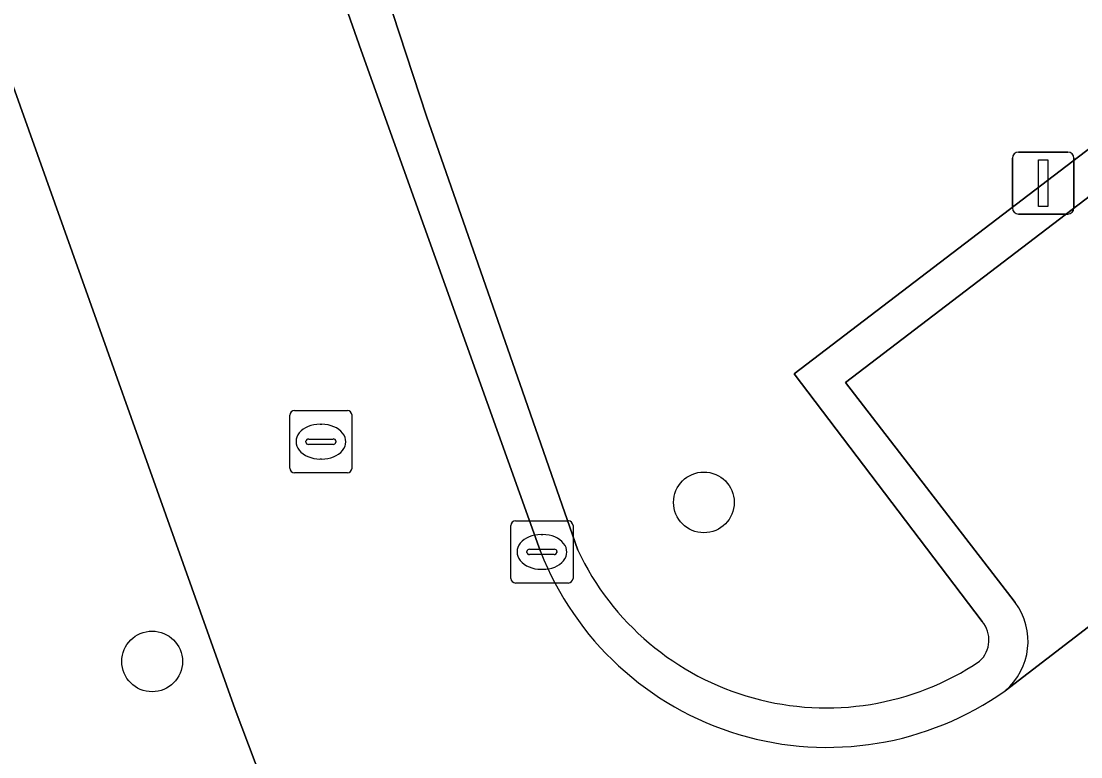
# Model space of a CAD drawing. Extents: x 159053 to 160042, y 380449 to 381423.
# Drawn here: x 159872.82 to 159889.88, y 381250.66 to 381262.51 of the extents above; entities that cross this region are included whole.
import ezdxf

# ---------------------------------------------------------------- set-up
doc = ezdxf.new("R2010")
doc.units = 0
for name, color, linetype in [('IMGEO_Boom', 7, 'Continuous'), ('IMGEO_Groenvoorziening', 7, 'Continuous'), ('IMGEO_Kolk', 7, 'Continuous'), ('IMGEO_Lichtmast', 7, 'Continuous'), ('IMGEO_Parkeervlak_open', 7, 'Continuous'), ('IMGEO_Rijbaan_lokaal_open', 7, 'Continuous'), ('IMGEO_Rioolput', 7, 'Continuous'), ('IMGEO_Voetpad_open', 7, 'Continuous')]:
    doc.layers.add(name, color=color, linetype=linetype)

msp = doc.modelspace()

# ---------------------------------------------------------------- linework, layer by layer
at = {"layer": 'IMGEO_Boom'}
for centre in [(159883.813, 381254.759), (159874.926, 381252.198)]:
    msp.add_circle(centre, 0.489, dxfattribs=at)
at = {"layer": 'IMGEO_Groenvoorziening'}
for points in [[(159891.999, 381266.196), (159893.197, 381267.139), (159891.211, 381270.048), (159888.538, 381274.176), (159878.417, 381270.84), (159876.22, 381270.116), (159878.043, 381264.964), (159879.345, 381260.981), (159880.891, 381256.549), (159881.782, 381253.992)], [(159888.295, 381252.843), (159885.267, 381256.832), (159892.203, 381262.12), (159891.999, 381266.196)]]:
    msp.add_lwpolyline(points, dxfattribs=at)
for centre, radius, start, end in [((159885.787, 381255.877), 4.427, 205.2046, 303.8541), ((159887.943, 381252.544), 0.462, 312.1527, 40.3613)]:
    msp.add_arc(centre, radius, start, end, dxfattribs=at)
at = {"layer": 'IMGEO_Kolk'}
for p, q in [((159880.779, 381254.461), (159881.631, 381254.461)), ((159880.704, 381253.535), (159880.704, 381254.387)), ((159881.705, 381254.387), (159881.705, 381253.535)), ((159881.192, 381254.241), (159881.217, 381254.241)), ((159880.963, 381253.955), (159880.963, 381253.967)), ((159881.006, 381254.004), (159881.404, 381254.004)), ((159881.447, 381253.967), (159881.447, 381253.955)), ((159881.401, 381253.918), (159881.003, 381253.918)), ((159881.215, 381253.681), (159881.19, 381253.681)), ((159881.631, 381253.461), (159880.779, 381253.461))]:
    msp.add_line(p, q, dxfattribs=at)
for points in [[(159880.779, 381254.461), (159881.631, 381254.461)], [(159880.704, 381253.535), (159880.704, 381254.387)], [(159881.705, 381254.387), (159881.705, 381253.535)], [(159881.631, 381253.461), (159880.779, 381253.461)]]:
    msp.add_lwpolyline(points, dxfattribs=at)
for centre, radius, start, end in [((159880.781, 381254.385), 0.0765, 91.552, 178.448), ((159880.781, 381254.385), 0.0765, 91.552, 178.448), ((159881.629, 381254.385), 0.0765, 1.552, 88.448), ((159881.629, 381254.385), 0.0765, 1.552, 88.448), ((159881.003, 381253.964), 0.0403, 85.8775, 175.7526), ((159881, 381253.954), 0.0366, 178.938, 274.7102), ((159881.404, 381253.961), 0.043, 264.8664, 352.4533), ((159881.408, 381253.966), 0.0386, 1.7309, 96.639), ((159880.781, 381253.537), 0.0765, 181.552, 268.448), ((159880.781, 381253.537), 0.0765, 181.552, 268.448), ((159881.629, 381253.537), 0.0765, 271.552, 358.448), ((159881.629, 381253.537), 0.0765, 271.552, 358.448)]:
    msp.add_arc(centre, radius, start, end, dxfattribs=at)
for centre, major_axis, ratio, start_param, end_param in [((159881.191, 381253.961), (-0.387, 0.002), 0.722429, 4.712389, 7.853982), ((159881.216, 381253.961), (-0.39, 0.002), 0.717154, 1.570796, 4.712389)]:
    msp.add_ellipse(centre, major_axis=major_axis, ratio=ratio, start_param=start_param, end_param=end_param, dxfattribs=at)
at = {"layer": 'IMGEO_Lichtmast'}
for p, q in [((159888.783, 381259.501), (159888.783, 381260.301)), ((159888.783, 381260.301), (159888.783, 381259.501)), ((159888.883, 381260.401), (159889.673, 381260.401)), ((159889.673, 381260.401), (159888.883, 381260.401)), ((159889.773, 381260.301), (159889.773, 381259.501)), ((159889.773, 381259.501), (159889.773, 381260.301)), ((159889.673, 381259.401), (159888.883, 381259.401)), ((159888.883, 381259.401), (159889.673, 381259.401))]:
    msp.add_line(p, q, dxfattribs=at)
msp.add_lwpolyline([(159889.203, 381260.276), (159889.353, 381260.276), (159889.353, 381259.526), (159889.203, 381259.526), (159889.203, 381260.276)], dxfattribs=at)
for centre, start, end in [((159888.883, 381260.301), 90, 180), ((159888.883, 381260.301), 90, 180), ((159889.673, 381260.301), 0, 90), ((159889.673, 381260.301), 360, 90), ((159888.883, 381259.501), 180, 270), ((159888.883, 381259.501), 180, 270), ((159889.673, 381259.501), 270, 0), ((159889.673, 381259.501), 270, 0)]:
    msp.add_arc(centre, 0.1, start, end, dxfattribs=at)
at = {"layer": 'IMGEO_Parkeervlak_open'}
msp.add_lwpolyline([(159888.665, 381251.727), (159895.659, 381257.09), (159895.771, 381257.284), (159895.405, 381257.274), (159894.759, 381257.668), (159892.083, 381261.259), (159886.095, 381256.688), (159888.757, 381253.236), (159888.827, 381253.145)], dxfattribs=at)
msp.add_arc((159887.996, 381252.522), 1.039, 310.1062, 36.8588, dxfattribs=at)
at = {"layer": 'IMGEO_Rijbaan_lokaal_open'}
for points in [[(159850.188, 381325.535), (159854.038, 381314.734), (159859.664, 381298.606), (159869.947, 381269.364), (159872.608, 381261.691), (159872.662, 381261.536), (159876.265, 381251.425), (159876.8, 381250), (159876.946, 381249.726)], [(159881.183, 381253.968), (159878.295, 381262.039), (159865.164, 381299.396)], [(159888.177, 381245.678), (159890.267, 381246.568), (159891.377, 381247.199), (159892.977, 381248.362), (159895.168, 381250), (159895.851, 381250.511), (159896.046, 381250.66), (159898.731, 381252.664), (159899.018, 381252.858), (159895.659, 381257.09), (159888.665, 381251.727)]]:
    msp.add_lwpolyline(points, dxfattribs=at)
msp.add_arc((159885.799, 381255.768), 4.954, 201.3024, 305.3497, dxfattribs=at)
at = {"layer": 'IMGEO_Rioolput'}
for p, q in [((159877.144, 381255.311), (159877.144, 381256.163)), ((159877.219, 381256.237), (159878.071, 381256.237)), ((159878.145, 381256.163), (159878.145, 381255.311)), ((159877.632, 381256.017), (159877.657, 381256.017)), ((159877.403, 381255.731), (159877.403, 381255.743)), ((159877.841, 381255.694), (159877.443, 381255.694)), ((159877.446, 381255.78), (159877.844, 381255.78)), ((159877.887, 381255.743), (159877.887, 381255.731)), ((159877.655, 381255.457), (159877.63, 381255.457)), ((159878.071, 381255.237), (159877.219, 381255.237))]:
    msp.add_line(p, q, dxfattribs=at)
for points in [[(159877.144, 381255.311), (159877.144, 381256.163)], [(159877.219, 381256.237), (159878.071, 381256.237)], [(159878.145, 381256.163), (159878.145, 381255.311)], [(159878.071, 381255.237), (159877.219, 381255.237)]]:
    msp.add_lwpolyline(points, dxfattribs=at)
for centre, radius, start, end in [((159877.221, 381256.161), 0.0765, 91.552, 178.448), ((159877.221, 381256.161), 0.0765, 91.552, 178.448), ((159878.069, 381256.161), 0.0765, 1.552, 88.448), ((159878.069, 381256.161), 0.0765, 1.552, 88.448), ((159877.443, 381255.74), 0.0403, 85.8775, 175.7526), ((159877.44, 381255.73), 0.0366, 178.938, 274.7102), ((159877.844, 381255.737), 0.043, 264.8664, 352.4533), ((159877.848, 381255.742), 0.0386, 1.7309, 96.639), ((159877.221, 381255.313), 0.0765, 181.552, 268.448), ((159877.221, 381255.313), 0.0765, 181.552, 268.448), ((159878.069, 381255.313), 0.0765, 271.552, 358.448), ((159878.069, 381255.313), 0.0765, 271.552, 358.448)]:
    msp.add_arc(centre, radius, start, end, dxfattribs=at)
for centre, major_axis, ratio, start_param, end_param in [((159877.631, 381255.737), (-0.387, 0.002), 0.722429, 4.712389, 7.853982), ((159877.656, 381255.737), (-0.39, 0.002), 0.717154, 1.570796, 4.712389)]:
    msp.add_ellipse(centre, major_axis=major_axis, ratio=ratio, start_param=start_param, end_param=end_param, dxfattribs=at)
at = {"layer": 'IMGEO_Voetpad_open'}
for points in [[(159855.174, 381328.062), (159858.732, 381317.819), (159865.164, 381299.396), (159878.295, 381262.039), (159881.183, 381253.968)], [(159881.782, 381253.992), (159880.891, 381256.549), (159879.345, 381260.981), (159878.043, 381264.964), (159876.22, 381270.116), (159875.405, 381272.416), (159875.312, 381272.68), (159865.712, 381299.816), (159861.594, 381311.417), (159855.714, 381327.982)], [(159888.827, 381253.145), (159888.757, 381253.236), (159886.095, 381256.688), (159892.083, 381261.259), (159894.759, 381257.668), (159895.405, 381257.274), (159895.771, 381257.284), (159892.203, 381262.12), (159885.267, 381256.832), (159888.295, 381252.843)], [(159876.946, 381249.726), (159876.8, 381250), (159876.265, 381251.425), (159872.662, 381261.536), (159872.608, 381261.691), (159863.967, 381259.594), (159866.775, 381250), (159871.213, 381234.834), (159871.634, 381233.396), (159874.582, 381234.079), (159873.251, 381238.557)]]:
    msp.add_lwpolyline(points, dxfattribs=at)
for centre, radius, start, end in [((159885.799, 381255.768), 4.954, 201.3024, 305.3497), ((159885.787, 381255.877), 4.427, 205.2046, 303.8541), ((159887.996, 381252.522), 1.039, 310.1062, 36.8588), ((159887.943, 381252.544), 0.462, 312.1527, 40.3613)]:
    msp.add_arc(centre, radius, start, end, dxfattribs=at)

doc.saveas('drawing.dxf')
